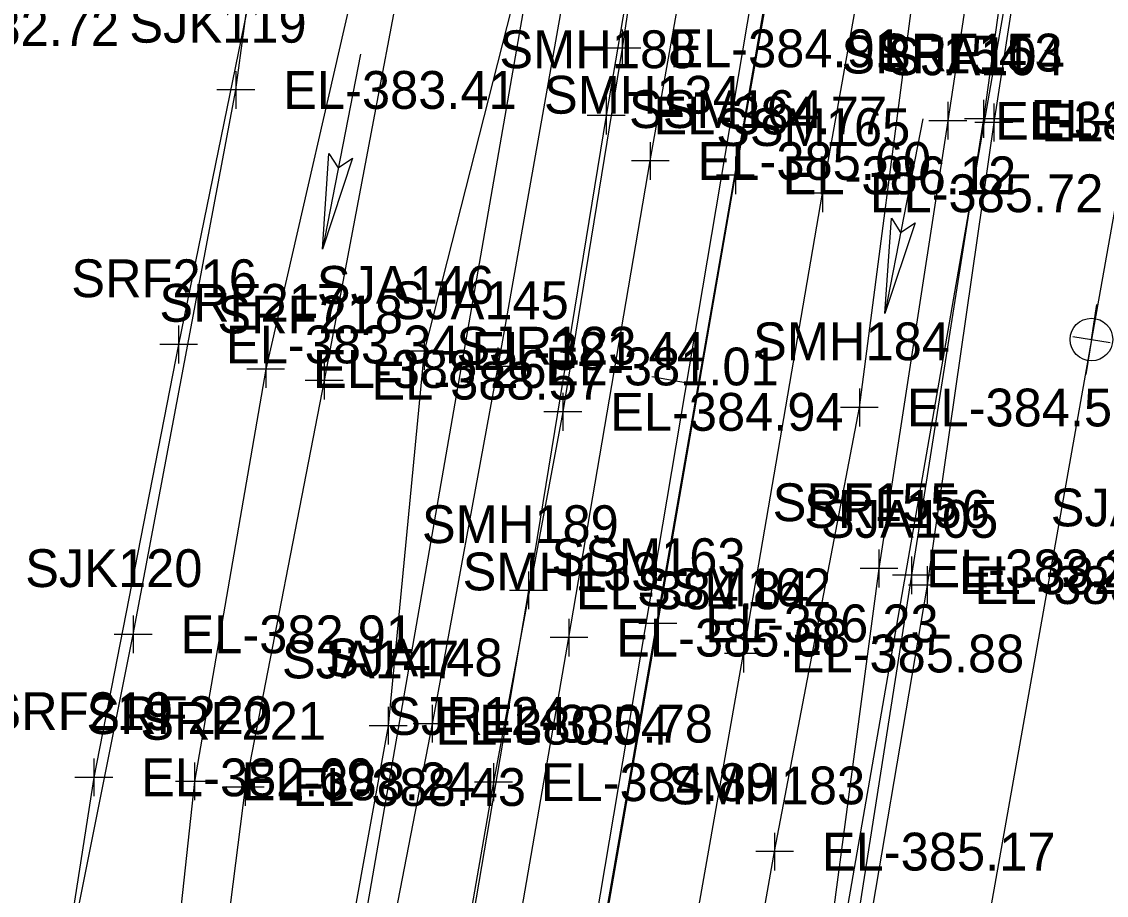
# Model space of a CAD drawing. Extents: x 1189978 to 1314812, y 571533 to 629339.
# Drawn here: x 1217630 to 1217744.7, y 622363.9 to 622456.3 of the extents above; entities that cross this region are included whole.
import ezdxf

# ---------------------------------------------------------------- set-up
doc = ezdxf.new("R2010")
doc.units = 0
for name, color, linetype in [('SURVEY - CENTERLINE - Preliminary', 7, 'Continuous'), ('SURVEY - CENTERLINE - Preliminary Text', 7, 'Continuous'), ('SURVEY - DRAINAGE - Area Shapes', 7, 'Continuous'), ('SURVEY - DRAINAGE - Bridge Hydraulic Data with Text', 7, 'Continuous'), ('SURVEY - DTM - Breaklines', 7, 'Continuous'), ('SURVEY - DTM - Breaklines - Points - Elevations', 7, 'Continuous'), ('SURVEY - DTM - Breaklines - Points - Locators', 7, 'Continuous'), ('SURVEY - DTM - Breaklines - Points - Numbers', 7, 'Continuous'), ('SURVEY - DTM - Spot Points - Elevations', 7, 'Continuous'), ('SURVEY - DTM - Spot Points - Point Numbers', 7, 'Continuous'), ('SURVEY - PROPERTY - ROW Lines', 7, 'Continuous'), ('SURVEY - TRANSPORTATION - Roads', 7, 'Continuous'), ('SURVEY - TRANSPORTATION - Roads - Points - Elevations', 7, 'Continuous'), ('SURVEY - TRANSPORTATION - Roads - Points - Locators', 7, 'Continuous'), ('SURVEY - TRANSPORTATION - Roads - Points - Numbers', 7, 'Continuous'), ('SURVEY - UTILITIES - Electric (Overhead) with Text', 7, 'Continuous'), ('SURVEY - UTILITIES - Poles and Miscellaneous - Points - Locators', 7, 'Continuous'), ('SURVEY - UTILITIES - Poles and Miscellaneous with Text', 7, 'Continuous'), ('SURVEY - VEGETATION - Features - Points - Elevations', 7, 'Continuous'), ('SURVEY - VEGETATION - Features - Points - Locators', 7, 'Continuous'), ('SURVEY - VEGETATION - Features - Points - Numbers', 7, 'Continuous'), ('SURVEY - VEGETATION - Features with Text', 7, 'Continuous')]:
    doc.layers.add(name, color=color, linetype=linetype)

msp = doc.modelspace()

# ---------------------------------------------------------------- linework, layer by layer
at = {"layer": 'SURVEY - CENTERLINE - Preliminary'}
msp.add_line((1217671.49, 622245.09), (1217757.38, 622738.49), dxfattribs=at)
msp.add_line((1217671.49, 622245.09), (1217757.38, 622738.49), dxfattribs=at)
at = {"layer": 'SURVEY - CENTERLINE - Preliminary Text'}
msp.add_line((1217701.56, 622417.83), (1217696.63, 622418.69), dxfattribs=at)
at = {"layer": 'SURVEY - DRAINAGE - Area Shapes'}
msp.add_line((1217415.87, 620731.68), (1218149.36, 625079.9), dxfattribs=at)
at = {"layer": 'SURVEY - DRAINAGE - Bridge Hydraulic Data with Text'}
for p, q in [((1217665.84, 622452.82), (1217661.81, 622432.2)), ((1217725.28, 622446), (1217721.25, 622425.38))]:
    msp.add_line(p, q, dxfattribs=at)
for points in [[(1217661.81, 622432.2), (1217662.51, 622442.3), (1217663.49, 622440.79), (1217665.01, 622441.81)], [(1217721.25, 622425.38), (1217721.95, 622435.48), (1217722.93, 622433.97), (1217724.45, 622435)]]:
    msp.add_lwpolyline(points, close=True, dxfattribs=at)
for points in [[(1217661.81, 622432.2), (1217662.51, 622442.3), (1217663.49, 622440.79), (1217665.01, 622441.81), (1217661.81, 622432.2)], [(1217721.25, 622425.38), (1217721.95, 622435.48), (1217722.93, 622433.97), (1217724.45, 622435), (1217721.25, 622425.38)]]:
    msp.add_lwpolyline(points, dxfattribs=at)
at = {"layer": 'SURVEY - DTM - Breaklines'}
for points in [[(1217591.74, 621765.73), (1217601.34, 621822.74), (1217608.84, 621869.52), (1217625.54, 621971.19), (1217634.6, 622026.63), (1217643.17, 622076.74), (1217651.21, 622124.47), (1217659.56, 622173.57), (1217668.17, 622224.78), (1217678.08, 622282.54), (1217688.16, 622340.37), (1217697.26, 622392.62), (1217705.46, 622440.01), (1217714.49, 622490.86), (1217723.28, 622541.33), (1217731.44, 622588.51), (1217739.96, 622637.78), (1217748.52, 622688.04), (1217748.57, 622688.21), (1217756.95, 622738.51)], [(1217685.05, 622529.18), (1217678.55, 622499.44), (1217670.66, 622464.16), (1217662, 622418.29), (1217653.65, 622375.31), (1217647.46, 622326.5), (1217637.7, 622278.06), (1217624.97, 622233.51), (1217617.77, 622187.81), (1217609.29, 622147.05), (1217599.66, 622101.36), (1217592.56, 622056.45), (1217583.44, 622007.19), (1217575.28, 621964.22), (1217564.77, 621919.14), (1217554.54, 621865.01), (1217546.46, 621821.67), (1217537.02, 621781.08), (1217528.09, 621784.53), (1217517.71, 621784.08)], [(1217681.03, 622529.83), (1217673.16, 622499.61), (1217666.36, 622465.44), (1217655.82, 622419.52), (1217648.28, 622375.91), (1217643.04, 622327.33), (1217632.09, 622280.16), (1217619.71, 622235.27), (1217613.14, 622189.16), (1217602.51, 622145.75), (1217593.94, 622101.94), (1217587.9, 622057.35), (1217577.79, 622010.33), (1217570.45, 621965.56), (1217560.55, 621920.1), (1217546.67, 621868.08), (1217539.32, 621822.52), (1217534.84, 621801.11)], [(1217668.55, 622519.09), (1217665.88, 622505.91), (1217655.91, 622467.59), (1217646.62, 622422.12), (1217637.66, 622376.33), (1217630.45, 622330.1), (1217619.94, 622285.29), (1217610.06, 622239.5), (1217600.78, 622197.96), (1217592.86, 622149.6), (1217580.28, 622104.6), (1217573.51, 622060.94), (1217562.45, 622014.24), (1217553.23, 621969.79), (1217544.82, 621922.02), (1217535.21, 621868.88), (1217526.29, 621827.9)], [(1217696.43, 622511.42), (1217690.45, 622501.14), (1217682.75, 622461.47), (1217672.56, 622421.42), (1217668.77, 622381.8), (1217659.15, 622328.76), (1217653.09, 622287.28), (1217639.42, 622228.14), (1217631.31, 622175.39), (1217620.6, 622119.17), (1217610.69, 622074.17), (1217604.05, 622032.34), (1217595.02, 621981.54), (1217586.73, 621935.16), (1217578.82, 621892.7), (1217571.48, 621848.7), (1217561.74, 621801.1), (1217546.07, 621743.68), (1217517.89, 621741.61)], [(1217697.46, 622510.95), (1217695.23, 622500.63), (1217687.54, 622460.4), (1217680.36, 622419.79), (1217673.4, 622382.01), (1217663.19, 622329.29), (1217655.83, 622286.39), (1217645.17, 622227.36), (1217637.36, 622175.23), (1217627.75, 622118.91), (1217619.76, 622071.57), (1217612.88, 622029.47), (1217598.58, 621981.08), (1217592.58, 621934.99), (1217582.82, 621892.2), (1217576.26, 621849.18), (1217566.85, 621799.58), (1217549.42, 621742.26), (1217567.14, 621728.67)], [(1217704.42, 622509.33), (1217700.3, 622496.16), (1217691.81, 622446.34), (1217683.59, 622396.11), (1217675.05, 622345.79), (1217666.22, 622294.23), (1217657.54, 622241.9), (1217648.88, 622192.24), (1217640.73, 622142.53), (1217632.56, 622094.35), (1217625.38, 622048.54), (1217615.19, 621995.99), (1217607.27, 621946.79), (1217598.3, 621895.28), (1217589.38, 621843.86), (1217580.22, 621794.45), (1217573.72, 621781.31), (1217574.43, 621774.4), (1217580.6, 621768.52)], [(1217604.56, 621765.51), (1217608.59, 621775.31), (1217618.98, 621822.73), (1217628.13, 621872.31), (1217636.41, 621920.88), (1217646.75, 621970.08), (1217652.31, 622022.79), (1217663.53, 622069.73), (1217672.49, 622118.54), (1217678.26, 622168.97), (1217683.24, 622219.55), (1217691.94, 622272.25), (1217701.2, 622320.93), (1217709.61, 622368.48), (1217718.57, 622415.45), (1217724.25, 622459.08), (1217730.45, 622491.37), (1217730.86, 622507.08)], [(1217734.86, 622491.68), (1217727.91, 622445.78), (1217720.64, 622398.43), (1217714.5, 622352.23), (1217706.13, 622302.11), (1217699.65, 622260.42), (1217693, 622212.18), (1217687.82, 622174.51), (1217684.08, 622136.25), (1217675.85, 622096.46), (1217671.96, 622067.67), (1217669.46, 622048.53), (1217661.22, 621993.63), (1217653.56, 621948.52), (1217646.28, 621917), (1217643.83, 621906.18), (1217644.06, 621905.86), (1217641.41, 621873.35), (1217633.96, 621824.29), (1217625.6, 621785.71), (1217619.08, 621762.41), (1217607.58, 621724.78)], [(1217737.99, 622491.58), (1217731.67, 622445.99), (1217724.08, 622397.71), (1217716.9, 622351.79), (1217709.45, 622301.8), (1217702.84, 622260.49), (1217695.06, 622212.22), (1217690.49, 622174.72), (1217686.87, 622136.14), (1217680.45, 622095.18), (1217675.01, 622067.1), (1217678.26, 622054.48), (1217691.84, 622049.62), (1217699.98, 622049.72)], [(1217739.88, 622491.64), (1217732.77, 622445.6), (1217725.75, 622396.67), (1217718.01, 622351.18), (1217711.55, 622301.06), (1217705.23, 622260.06), (1217697.9, 622211.38), (1217691.93, 622173.62), (1217688.78, 622135.98), (1217683.07, 622094), (1217680.22, 622062.81), (1217683.31, 622059.64), (1217688.49, 622056.78), (1217698.9, 622055.52)]]:
    msp.add_lwpolyline(points, dxfattribs=at)
at = {"layer": 'SURVEY - DTM - Breaklines - Points - Locators'}
for p, q in [((1217691.81, 622448.34), (1217691.81, 622444.34)), ((1217727.91, 622447.78), (1217727.91, 622443.78)), ((1217731.67, 622447.99), (1217731.67, 622443.99)), ((1217732.77, 622447.6), (1217732.77, 622443.6)), ((1217693.81, 622446.34), (1217689.81, 622446.34)), ((1217729.91, 622445.78), (1217725.91, 622445.78)), ((1217733.67, 622445.99), (1217729.67, 622445.99)), ((1217734.77, 622445.6), (1217730.77, 622445.6)), ((1217705.46, 622442.01), (1217705.46, 622438.01)), ((1217707.46, 622440.01), (1217703.46, 622440.01)), ((1217646.62, 622424.12), (1217646.62, 622420.12)), ((1217672.56, 622423.42), (1217672.56, 622419.42)), ((1217648.62, 622422.12), (1217644.62, 622422.12)), ((1217655.82, 622421.52), (1217655.82, 622417.52)), ((1217674.56, 622421.42), (1217670.56, 622421.42)), ((1217680.36, 622421.79), (1217680.36, 622417.79)), ((1217662, 622420.29), (1217662, 622416.29)), ((1217657.82, 622419.52), (1217653.82, 622419.52)), ((1217682.36, 622419.79), (1217678.36, 622419.79)), ((1217664, 622418.29), (1217660, 622418.29)), ((1217718.57, 622417.45), (1217718.57, 622413.45)), ((1217720.57, 622415.45), (1217716.57, 622415.45)), ((1217720.64, 622400.43), (1217720.64, 622396.43)), ((1217724.08, 622399.71), (1217724.08, 622395.71)), ((1217722.64, 622398.43), (1217718.64, 622398.43)), ((1217725.75, 622398.67), (1217725.75, 622394.67)), ((1217683.59, 622398.11), (1217683.59, 622394.11)), ((1217726.08, 622397.71), (1217722.08, 622397.71)), ((1217685.59, 622396.11), (1217681.59, 622396.11)), ((1217727.75, 622396.67), (1217723.75, 622396.67)), ((1217697.26, 622394.62), (1217697.26, 622390.62)), ((1217699.26, 622392.62), (1217695.26, 622392.62)), ((1217668.77, 622383.8), (1217668.77, 622379.8)), ((1217673.4, 622384.01), (1217673.4, 622380.01)), ((1217670.77, 622381.8), (1217666.77, 622381.8)), ((1217675.4, 622382.01), (1217671.4, 622382.01)), ((1217637.66, 622378.33), (1217637.66, 622374.33)), ((1217648.28, 622377.91), (1217648.28, 622373.91)), ((1217653.65, 622377.31), (1217653.65, 622373.31)), ((1217639.66, 622376.33), (1217635.66, 622376.33)), ((1217650.28, 622375.91), (1217646.28, 622375.91)), ((1217655.65, 622375.31), (1217651.65, 622375.31)), ((1217709.61, 622370.48), (1217709.61, 622366.48)), ((1217711.61, 622368.48), (1217707.61, 622368.48))]:
    msp.add_line(p, q, dxfattribs=at)
at = {"layer": 'SURVEY - PROPERTY - ROW Lines'}
for p, q in [((1217646.86, 622249.38), (1217732.74, 622742.76)), ((1217696.12, 622240.81), (1217782.01, 622734.2))]:
    msp.add_line(p, q, dxfattribs=at)
at = {"layer": 'SURVEY - TRANSPORTATION - Roads'}
for points in [[(1217582.48, 621767.23), (1217583.27, 621767.61), (1217591.48, 621818.57), (1217599.69, 621870.76), (1217607.53, 621920.91), (1217615.95, 621971.91), (1217624.34, 622024.82), (1217633.57, 622076.49), (1217641.88, 622125.54), (1217650.64, 622175.68), (1217659.24, 622225.33), (1217669.03, 622282.56), (1217679.25, 622341.35), (1217687.87, 622391.11), (1217696.47, 622441.53), (1217705.33, 622491.37), (1217713.95, 622541.79), (1217722.13, 622587.98), (1217731.03, 622638.52), (1217739.75, 622690.1), (1217739.95, 622691.24)], [(1217602.44, 621764.03), (1217601.61, 621764.4), (1217609.73, 621817.52), (1217617.85, 621867.88), (1217626.38, 621920.56), (1217634.53, 621969.83), (1217643.58, 622024.64), (1217652.44, 622075.54), (1217660.7, 622123.44), (1217668.82, 622172.59), (1217677.49, 622224.09), (1217697.4, 622338.83), (1217706.31, 622389.43), (1217714.67, 622438.11), (1217723.73, 622488.94), (1217732.47, 622539.47), (1217740.61, 622586), (1217749.34, 622636.23), (1217757.51, 622686.56)]]:
    msp.add_lwpolyline(points, dxfattribs=at)
at = {"layer": 'SURVEY - TRANSPORTATION - Roads - Points - Locators'}
for p, q in [((1217696.47, 622443.53), (1217696.47, 622439.53)), ((1217698.47, 622441.53), (1217694.47, 622441.53)), ((1217714.67, 622440.11), (1217714.67, 622436.11)), ((1217716.67, 622438.11), (1217712.67, 622438.11)), ((1217687.87, 622393.11), (1217687.87, 622389.11)), ((1217706.31, 622391.43), (1217706.31, 622387.43)), ((1217689.87, 622391.11), (1217685.87, 622391.11)), ((1217708.31, 622389.43), (1217704.31, 622389.43))]:
    msp.add_line(p, q, dxfattribs=at)
at = {"layer": 'SURVEY - UTILITIES - Electric (Overhead) with Text'}
msp.add_lwpolyline([(1217806.14, 622777), (1217743.09, 622422.64), (1217688.2, 622113.29), (1217626.83, 621775.19), (1217569.14, 621442.23), (1217508.83, 621100.02), (1217448.24, 620751.9)], dxfattribs=at)
at = {"layer": 'SURVEY - UTILITIES - Poles and Miscellaneous - Points - Locators'}
for p, q in [((1217743.41, 622424.61), (1217742.78, 622420.66)), ((1217741.12, 622422.95), (1217745.07, 622422.32))]:
    msp.add_line(p, q, dxfattribs=at)
at = {"layer": 'SURVEY - UTILITIES - Poles and Miscellaneous with Text'}
for q in [(1217743.68, 622426.34), (1217742.51, 622418.93)]:
    msp.add_line((1217743.09, 622422.64), q, dxfattribs=at)
msp.add_circle((1217743.09, 622422.64), 2.25, dxfattribs=at)
at = {"layer": 'SURVEY - VEGETATION - Features - Points - Locators'}
for p, q in [((1217693.48, 622455.44), (1217693.48, 622451.44)), ((1217695.48, 622453.44), (1217691.48, 622453.44)), ((1217652.67, 622451.04), (1217652.67, 622447.04)), ((1217654.67, 622449.04), (1217650.67, 622449.04)), ((1217687.22, 622416.99), (1217687.22, 622412.99)), ((1217689.22, 622414.99), (1217685.22, 622414.99)), ((1217641.81, 622393.46), (1217641.81, 622389.46)), ((1217643.81, 622391.46), (1217639.81, 622391.46)), ((1217679.9, 622377.82), (1217679.9, 622373.82)), ((1217681.9, 622375.82), (1217677.9, 622375.82))]:
    msp.add_line(p, q, dxfattribs=at)
at = {"layer": 'SURVEY - VEGETATION - Features with Text'}
for points in [[(1217575.08, 621774.11), (1217450.26, 621814.85), (1217450.11, 621824.86), (1217507.38, 621858.46), (1217523.69, 621881.47), (1217539.67, 621940.19), (1217555.11, 622005.06), (1217569.39, 622072.91), (1217588.39, 622140.3), (1217598.23, 622184.22), (1217608.56, 622234.27), (1217619.43, 622285.83), (1217630.65, 622335.58), (1217641.81, 622391.46), (1217652.67, 622449.04), (1217659.71, 622500.99), (1217665.15, 622519.94)], [(1217702.96, 622509.49), (1217699.51, 622493.95), (1217693.48, 622453.44), (1217687.22, 622414.99), (1217679.9, 622375.82), (1217673.76, 622340.63), (1217665.91, 622295.21), (1217658.91, 622253.42), (1217654.9, 622206.36), (1217645.64, 622163.87), (1217637.41, 622119.23), (1217630.2, 622079.47), (1217625.49, 622037.7), (1217617.96, 622003.15), (1217610.75, 621959.64), (1217601.11, 621912.04), (1217596.35, 621872.4), (1217583.12, 621827.95), (1217575.08, 621774.11)]]:
    msp.add_lwpolyline(points, dxfattribs=at)

# ---------------------------------------------------------------- texts
at = {"layer": 'SURVEY - DTM - Breaklines - Points - Elevations'}
for s, p in [('EL-384.77', (1217696.81, 622444.34)), ('EL-383.34', (1217732.91, 622443.78)), ('EL-383.49', (1217736.67, 622443.99)), ('EL-383.82', (1217737.77, 622443.6)), ('EL-386.12', (1217710.46, 622438.01)), ('EL-383.34', (1217651.62, 622420.12)), ('EL-381.44', (1217677.56, 622419.42)), ('EL-388.26', (1217660.82, 622417.52)), ('EL-381.01', (1217685.36, 622417.79)), ('EL-388.57', (1217667, 622416.29)), ('EL-384.58', (1217723.57, 622413.45)), ('EL-383.21', (1217725.64, 622396.43)), ('EL-382.76', (1217729.08, 622395.71)), ('EL-384.84', (1217688.59, 622394.11)), ('EL-383.53', (1217730.75, 622394.67)), ('EL-386.23', (1217702.26, 622390.62)), ('EL-380.54', (1217673.77, 622379.8)), ('EL-380.78', (1217678.4, 622380.01)), ('EL-382.69', (1217642.66, 622374.33)), ('EL-388.24', (1217653.28, 622373.91)), ('EL-388.43', (1217658.65, 622373.31)), ('EL-385.17', (1217714.61, 622366.48))]:
    msp.add_text(s, height=4, dxfattribs=at).set_placement(p)
at = {"layer": 'SURVEY - DTM - Breaklines - Points - Numbers'}
for s, p in [('SMH188', (1217680.52, 622451.34)), ('SRF154', (1217716.67, 622450.78)), ('SRF153', (1217720.43, 622450.99)), ('SJA104', (1217721.53, 622450.6)), ('SSM164', (1217694.22, 622445.01)), ('SRF216', (1217635.27, 622427.12)), ('SJA146', (1217661.22, 622426.42)), ('SRF217', (1217644.58, 622424.52)), ('SJA145', (1217669.12, 622424.79)), ('SRF218', (1217650.71, 622423.29)), ('SMH184', (1217707.33, 622420.45)), ('SRF155', (1217709.4, 622403.43)), ('SRF156', (1217712.73, 622402.71)), ('SMH189', (1217672.33, 622401.11)), ('SJA105', (1217714.51, 622401.67)), ('SSM163', (1217686.02, 622397.62)), ('SJA147', (1217657.53, 622386.8)), ('SJA148', (1217662.12, 622387.01)), ('SRF219', (1217626.4, 622381.33)), ('SRF220', (1217636.87, 622380.91)), ('SRF221', (1217642.57, 622380.31)), ('SMH183', (1217698.37, 622373.48))]:
    msp.add_text(s, height=4, dxfattribs=at).set_placement(p)
at = {"layer": 'SURVEY - DTM - Spot Points - Elevations'}
msp.add_text('EL-382.72', height=4, dxfattribs=at).set_placement((1217615.64, 622453.69))
at = {"layer": 'SURVEY - DTM - Spot Points - Point Numbers'}
msp.add_text('SJA206', height=4, dxfattribs=at).set_placement((1217738.79, 622402.88))
at = {"layer": 'SURVEY - TRANSPORTATION - Roads - Points - Elevations'}
for s, p in [('EL-385.60', (1217701.47, 622439.53)), ('EL-385.72', (1217719.67, 622436.11)), ('EL-385.68', (1217692.87, 622389.11)), ('EL-385.88', (1217711.31, 622387.43))]:
    msp.add_text(s, height=4, dxfattribs=at).set_placement(p)
at = {"layer": 'SURVEY - TRANSPORTATION - Roads - Points - Numbers'}
for s, p in [('SMH134', (1217685.23, 622446.53)), ('SSM165', (1217703.43, 622443.11)), ('SMH133', (1217676.63, 622396.11)), ('SSM162', (1217695.07, 622394.43))]:
    msp.add_text(s, height=4, dxfattribs=at).set_placement(p)
at = {"layer": 'SURVEY - VEGETATION - Features - Points - Elevations'}
for s, p in [('EL-384.91', (1217698.48, 622451.44)), ('EL-383.41', (1217657.67, 622447.04)), ('EL-384.94', (1217692.22, 622412.99)), ('EL-382.91', (1217646.81, 622389.46)), ('EL-384.89', (1217684.9, 622373.82))]:
    msp.add_text(s, height=4, dxfattribs=at).set_placement(p)
at = {"layer": 'SURVEY - VEGETATION - Features - Points - Numbers'}
for s, p in [('SJK119', (1217641.41, 622454.04)), ('SJR123', (1217675.98, 622419.99)), ('SJK120', (1217630.4, 622396.46)), ('SJR124', (1217668.66, 622380.82))]:
    msp.add_text(s, height=4, dxfattribs=at).set_placement(p)

doc.saveas('drawing.dxf')
